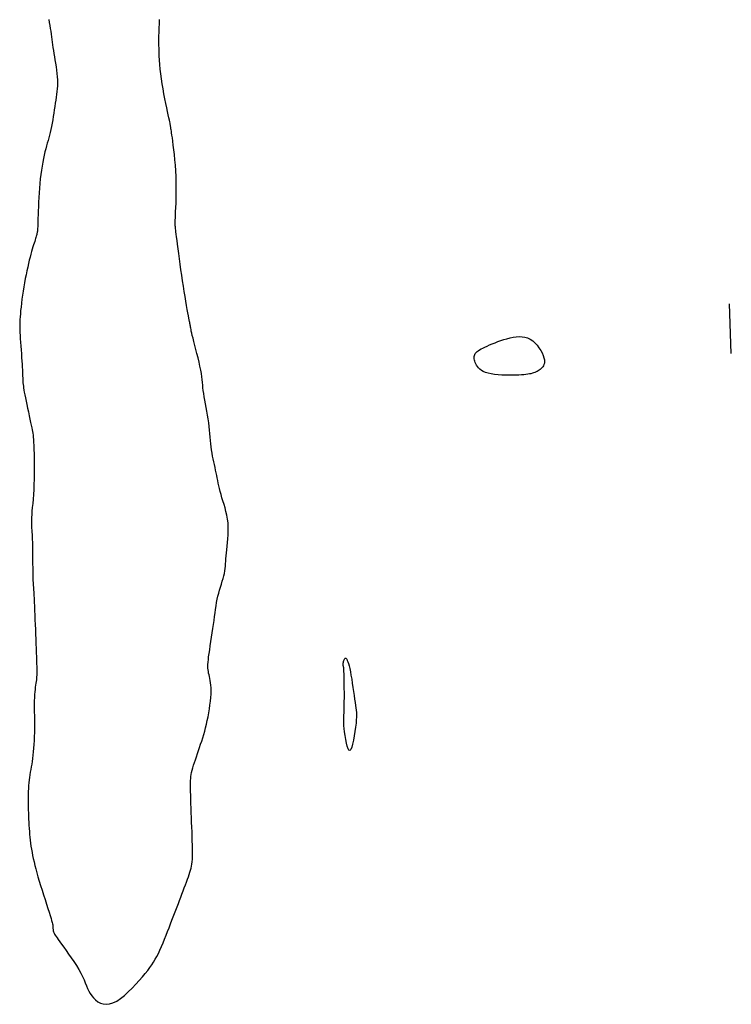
# Model space of a CAD drawing. Header units: millimetres. Extents: x 32690613 to 32693367, y 5343692 to 5344708.
# Tile 678 of 1009: x 32692940 to 32692955, y 5344546 to 5344566. Entities that reach past the tile are written whole.
import ezdxf

# ---------------------------------------------------------------- set-up
doc = ezdxf.new("R2010")
doc.units = ezdxf.units.MM
doc.header["$LTSCALE"] = 20
doc.layers.add('02-DGM_HL_491.00', color=62, linetype='Continuous')
doc.layers.add('02-DGM_HL_491.50', color=72, linetype='Continuous')

msp = doc.modelspace()

# ---------------------------------------------------------------- linework, layer by layer
at = {"layer": '02-DGM_HL_491.00', "elevation": 491, "flags": 128}
msp.add_lwpolyline([(32692940.917, 5344565.767), (32692940.927, 5344565.707), (32692940.936, 5344565.647), (32692940.946, 5344565.589), (32692940.955, 5344565.533), (32692940.963, 5344565.477), (32692940.97, 5344565.423), (32692940.978, 5344565.369), (32692940.985, 5344565.315), (32692940.992, 5344565.26), (32692941, 5344565.204), (32692941.009, 5344565.146), (32692941.018, 5344565.085), (32692941.029, 5344565.021), (32692941.04, 5344564.955), (32692941.051, 5344564.888), (32692941.062, 5344564.82), (32692941.072, 5344564.751), (32692941.08, 5344564.684), (32692941.086, 5344564.618), (32692941.09, 5344564.554), (32692941.091, 5344564.493), (32692941.089, 5344564.434), (32692941.086, 5344564.377), (32692941.08, 5344564.32), (32692941.073, 5344564.263), (32692941.064, 5344564.206), (32692941.055, 5344564.147), (32692941.046, 5344564.085), (32692941.036, 5344564.021), (32692941.026, 5344563.954), (32692941.016, 5344563.886), (32692941.006, 5344563.818), (32692940.995, 5344563.75), (32692940.984, 5344563.683), (32692940.972, 5344563.618), (32692940.96, 5344563.556), (32692940.946, 5344563.497), (32692940.932, 5344563.442), (32692940.917, 5344563.388), (32692940.902, 5344563.335), (32692940.886, 5344563.281), (32692940.87, 5344563.226), (32692940.855, 5344563.169), (32692940.839, 5344563.108), (32692940.824, 5344563.042), (32692940.809, 5344562.972), (32692940.795, 5344562.898), (32692940.781, 5344562.82), (32692940.769, 5344562.739), (32692940.757, 5344562.653), (32692940.746, 5344562.564), (32692940.737, 5344562.472), (32692940.729, 5344562.377), (32692940.722, 5344562.281), (32692940.716, 5344562.185), (32692940.711, 5344562.091), (32692940.707, 5344562.001), (32692940.704, 5344561.917), (32692940.701, 5344561.84), (32692940.699, 5344561.772), (32692940.697, 5344561.715), (32692940.695, 5344561.667), (32692940.694, 5344561.628), (32692940.693, 5344561.595), (32692940.691, 5344561.568), (32692940.69, 5344561.546), (32692940.688, 5344561.527), (32692940.687, 5344561.51), (32692940.684, 5344561.493), (32692940.682, 5344561.477), (32692940.678, 5344561.461), (32692940.675, 5344561.444), (32692940.67, 5344561.425), (32692940.665, 5344561.406), (32692940.658, 5344561.384), (32692940.651, 5344561.36), (32692940.642, 5344561.333), (32692940.633, 5344561.304), (32692940.622, 5344561.27), (32692940.611, 5344561.234), (32692940.598, 5344561.193), (32692940.585, 5344561.148), (32692940.571, 5344561.099), (32692940.556, 5344561.045), (32692940.54, 5344560.987), (32692940.524, 5344560.924), (32692940.508, 5344560.856), (32692940.492, 5344560.785), (32692940.475, 5344560.711), (32692940.459, 5344560.634), (32692940.444, 5344560.554), (32692940.429, 5344560.473), (32692940.414, 5344560.389), (32692940.401, 5344560.305), (32692940.389, 5344560.221), (32692940.377, 5344560.139), (32692940.367, 5344560.059), (32692940.358, 5344559.983), (32692940.35, 5344559.911), (32692940.344, 5344559.845), (32692940.338, 5344559.785), (32692940.335, 5344559.731), (32692940.332, 5344559.679), (32692940.331, 5344559.63), (32692940.331, 5344559.58), (32692940.332, 5344559.528), (32692940.334, 5344559.473), (32692940.337, 5344559.412), (32692940.342, 5344559.345), (32692940.347, 5344559.273), (32692940.353, 5344559.197), (32692940.359, 5344559.12), (32692940.365, 5344559.043), (32692940.37, 5344558.968), (32692940.375, 5344558.896), (32692940.38, 5344558.831), (32692940.383, 5344558.772), (32692940.385, 5344558.719), (32692940.387, 5344558.672), (32692940.389, 5344558.63), (32692940.39, 5344558.592), (32692940.391, 5344558.557), (32692940.392, 5344558.523), (32692940.394, 5344558.491), (32692940.396, 5344558.459), (32692940.4, 5344558.426), (32692940.404, 5344558.391), (32692940.409, 5344558.354), (32692940.416, 5344558.313), (32692940.424, 5344558.267), (32692940.434, 5344558.216), (32692940.445, 5344558.157), (32692940.459, 5344558.092), (32692940.473, 5344558.021), (32692940.489, 5344557.946), (32692940.505, 5344557.871), (32692940.521, 5344557.796), (32692940.536, 5344557.726), (32692940.55, 5344557.66), (32692940.563, 5344557.603), (32692940.573, 5344557.555), (32692940.582, 5344557.514), (32692940.589, 5344557.477), (32692940.594, 5344557.443), (32692940.599, 5344557.407), (32692940.603, 5344557.366), (32692940.606, 5344557.32), (32692940.61, 5344557.263), (32692940.614, 5344557.195), (32692940.617, 5344557.115), (32692940.62, 5344557.027), (32692940.623, 5344556.932), (32692940.625, 5344556.832), (32692940.625, 5344556.728), (32692940.625, 5344556.622), (32692940.622, 5344556.516), (32692940.618, 5344556.411), (32692940.613, 5344556.31), (32692940.606, 5344556.212), (32692940.599, 5344556.118), (32692940.592, 5344556.029), (32692940.585, 5344555.947), (32692940.578, 5344555.872), (32692940.573, 5344555.805), (32692940.57, 5344555.747), (32692940.568, 5344555.696), (32692940.567, 5344555.652), (32692940.567, 5344555.614), (32692940.568, 5344555.581), (32692940.569, 5344555.55), (32692940.571, 5344555.523), (32692940.573, 5344555.496), (32692940.575, 5344555.47), (32692940.577, 5344555.443), (32692940.579, 5344555.414), (32692940.581, 5344555.382), (32692940.583, 5344555.344), (32692940.585, 5344555.302), (32692940.586, 5344555.252), (32692940.587, 5344555.194), (32692940.588, 5344555.127), (32692940.589, 5344555.053), (32692940.589, 5344554.974), (32692940.59, 5344554.893), (32692940.591, 5344554.812), (32692940.592, 5344554.733), (32692940.593, 5344554.659), (32692940.594, 5344554.591), (32692940.596, 5344554.532), (32692940.598, 5344554.48), (32692940.601, 5344554.432), (32692940.603, 5344554.387), (32692940.606, 5344554.342), (32692940.609, 5344554.295), (32692940.613, 5344554.243), (32692940.616, 5344554.185), (32692940.62, 5344554.118), (32692940.623, 5344554.043), (32692940.627, 5344553.962), (32692940.63, 5344553.875), (32692940.634, 5344553.784), (32692940.638, 5344553.69), (32692940.642, 5344553.593), (32692940.646, 5344553.495), (32692940.65, 5344553.397), (32692940.653, 5344553.3), (32692940.657, 5344553.205), (32692940.66, 5344553.114), (32692940.664, 5344553.027), (32692940.667, 5344552.946), (32692940.669, 5344552.872), (32692940.671, 5344552.805), (32692940.673, 5344552.747), (32692940.674, 5344552.696), (32692940.675, 5344552.652), (32692940.675, 5344552.612), (32692940.674, 5344552.577), (32692940.672, 5344552.544), (32692940.669, 5344552.512), (32692940.666, 5344552.48), (32692940.661, 5344552.447), (32692940.656, 5344552.412), (32692940.65, 5344552.375), (32692940.644, 5344552.334), (32692940.639, 5344552.289), (32692940.634, 5344552.24), (32692940.629, 5344552.186), (32692940.626, 5344552.126), (32692940.625, 5344552.061), (32692940.624, 5344551.99), (32692940.624, 5344551.915), (32692940.625, 5344551.836), (32692940.626, 5344551.754), (32692940.627, 5344551.671), (32692940.627, 5344551.587), (32692940.627, 5344551.503), (32692940.626, 5344551.42), (32692940.624, 5344551.338), (32692940.62, 5344551.258), (32692940.616, 5344551.181), (32692940.611, 5344551.106), (32692940.605, 5344551.033), (32692940.598, 5344550.965), (32692940.59, 5344550.9), (32692940.582, 5344550.839), (32692940.573, 5344550.781), (32692940.563, 5344550.727), (32692940.554, 5344550.674), (32692940.544, 5344550.622), (32692940.536, 5344550.57), (32692940.528, 5344550.518), (32692940.521, 5344550.465), (32692940.515, 5344550.41), (32692940.51, 5344550.352), (32692940.507, 5344550.294), (32692940.504, 5344550.234), (32692940.502, 5344550.173), (32692940.502, 5344550.111), (32692940.501, 5344550.049), (32692940.502, 5344549.986), (32692940.503, 5344549.924), (32692940.504, 5344549.862), (32692940.506, 5344549.799), (32692940.508, 5344549.737), (32692940.51, 5344549.675), (32692940.514, 5344549.614), (32692940.517, 5344549.553), (32692940.521, 5344549.492), (32692940.526, 5344549.431), (32692940.531, 5344549.371), (32692940.536, 5344549.312), (32692940.543, 5344549.252), (32692940.55, 5344549.191), (32692940.558, 5344549.131), (32692940.568, 5344549.07), (32692940.579, 5344549.008), (32692940.591, 5344548.946), (32692940.604, 5344548.882), (32692940.619, 5344548.815), (32692940.636, 5344548.747), (32692940.655, 5344548.674), (32692940.676, 5344548.598), (32692940.699, 5344548.518), (32692940.725, 5344548.432), (32692940.752, 5344548.341), (32692940.782, 5344548.247), (32692940.812, 5344548.152), (32692940.842, 5344548.057), (32692940.871, 5344547.966), (32692940.898, 5344547.881), (32692940.923, 5344547.803), (32692940.944, 5344547.735), (32692940.961, 5344547.679), (32692940.974, 5344547.634), (32692940.984, 5344547.599), (32692940.991, 5344547.57), (32692940.995, 5344547.548), (32692940.998, 5344547.531), (32692940.999, 5344547.517), (32692941, 5344547.504), (32692941.001, 5344547.492), (32692941.001, 5344547.479), (32692941.002, 5344547.466), (32692941.003, 5344547.453), (32692941.004, 5344547.44), (32692941.007, 5344547.426), (32692941.011, 5344547.411), (32692941.017, 5344547.396), (32692941.024, 5344547.38), (32692941.033, 5344547.363), (32692941.046, 5344547.342), (32692941.062, 5344547.318), (32692941.082, 5344547.288), (32692941.107, 5344547.253), (32692941.138, 5344547.211), (32692941.174, 5344547.161), (32692941.217, 5344547.102), (32692941.265, 5344547.035), (32692941.316, 5344546.963), (32692941.368, 5344546.887), (32692941.42, 5344546.809), (32692941.471, 5344546.73), (32692941.518, 5344546.653), (32692941.559, 5344546.579), (32692941.595, 5344546.509), (32692941.625, 5344546.443), (32692941.651, 5344546.382), (32692941.675, 5344546.324), (32692941.698, 5344546.27), (32692941.722, 5344546.218), (32692941.749, 5344546.169), (32692941.78, 5344546.123), (32692941.815, 5344546.078), (32692941.857, 5344546.038), (32692941.903, 5344546.003), (32692941.954, 5344545.975), (32692942.011, 5344545.957), (32692942.072, 5344545.951), (32692942.138, 5344545.957), (32692942.208, 5344545.979), (32692942.283, 5344546.016), (32692942.36, 5344546.068), (32692942.439, 5344546.13), (32692942.517, 5344546.201), (32692942.595, 5344546.277), (32692942.668, 5344546.354), (32692942.738, 5344546.431), (32692942.801, 5344546.504), (32692942.857, 5344546.571), (32692942.907, 5344546.633), (32692942.951, 5344546.691), (32692942.991, 5344546.746), (32692943.026, 5344546.801), (32692943.06, 5344546.856), (32692943.091, 5344546.914), (32692943.122, 5344546.975), (32692943.154, 5344547.042), (32692943.185, 5344547.112), (32692943.216, 5344547.186), (32692943.247, 5344547.262), (32692943.278, 5344547.339), (32692943.309, 5344547.417), (32692943.338, 5344547.493), (32692943.367, 5344547.569), (32692943.395, 5344547.642), (32692943.422, 5344547.712), (32692943.448, 5344547.781), (32692943.474, 5344547.847), (32692943.499, 5344547.913), (32692943.524, 5344547.977), (32692943.548, 5344548.041), (32692943.573, 5344548.105), (32692943.597, 5344548.168), (32692943.621, 5344548.231), (32692943.644, 5344548.293), (32692943.667, 5344548.353), (32692943.689, 5344548.411), (32692943.709, 5344548.466), (32692943.727, 5344548.518), (32692943.744, 5344548.566), (32692943.758, 5344548.61), (32692943.771, 5344548.651), (32692943.781, 5344548.69), (32692943.79, 5344548.731), (32692943.797, 5344548.773), (32692943.802, 5344548.819), (32692943.806, 5344548.871), (32692943.808, 5344548.93), (32692943.809, 5344548.996), (32692943.808, 5344549.071), (32692943.807, 5344549.151), (32692943.805, 5344549.238), (32692943.802, 5344549.328), (32692943.799, 5344549.422), (32692943.795, 5344549.518), (32692943.792, 5344549.615), (32692943.788, 5344549.712), (32692943.784, 5344549.807), (32692943.781, 5344549.901), (32692943.777, 5344549.992), (32692943.774, 5344550.078), (32692943.772, 5344550.159), (32692943.77, 5344550.233), (32692943.769, 5344550.299), (32692943.768, 5344550.358), (32692943.768, 5344550.409), (32692943.77, 5344550.455), (32692943.772, 5344550.498), (32692943.777, 5344550.538), (32692943.783, 5344550.578), (32692943.792, 5344550.618), (32692943.803, 5344550.662), (32692943.816, 5344550.71), (32692943.832, 5344550.762), (32692943.849, 5344550.817), (32692943.868, 5344550.874), (32692943.888, 5344550.934), (32692943.909, 5344550.996), (32692943.931, 5344551.059), (32692943.952, 5344551.122), (32692943.973, 5344551.185), (32692943.994, 5344551.249), (32692944.015, 5344551.314), (32692944.035, 5344551.379), (32692944.054, 5344551.447), (32692944.072, 5344551.516), (32692944.09, 5344551.587), (32692944.107, 5344551.661), (32692944.123, 5344551.737), (32692944.137, 5344551.815), (32692944.15, 5344551.894), (32692944.161, 5344551.973), (32692944.17, 5344552.05), (32692944.177, 5344552.124), (32692944.182, 5344552.195), (32692944.183, 5344552.26), (32692944.182, 5344552.32), (32692944.178, 5344552.374), (32692944.172, 5344552.423), (32692944.165, 5344552.468), (32692944.157, 5344552.509), (32692944.149, 5344552.547), (32692944.141, 5344552.582), (32692944.133, 5344552.616), (32692944.128, 5344552.648), (32692944.123, 5344552.681), (32692944.12, 5344552.715), (32692944.119, 5344552.751), (32692944.12, 5344552.791), (32692944.123, 5344552.836), (32692944.128, 5344552.887), (32692944.134, 5344552.945), (32692944.144, 5344553.012), (32692944.155, 5344553.087), (32692944.167, 5344553.166), (32692944.18, 5344553.25), (32692944.194, 5344553.337), (32692944.208, 5344553.424), (32692944.221, 5344553.511), (32692944.234, 5344553.595), (32692944.245, 5344553.676), (32692944.255, 5344553.753), (32692944.265, 5344553.828), (32692944.274, 5344553.899), (32692944.284, 5344553.968), (32692944.295, 5344554.035), (32692944.307, 5344554.101), (32692944.321, 5344554.164), (32692944.336, 5344554.227), (32692944.354, 5344554.288), (32692944.372, 5344554.348), (32692944.39, 5344554.407), (32692944.408, 5344554.463), (32692944.424, 5344554.518), (32692944.439, 5344554.572), (32692944.451, 5344554.623), (32692944.461, 5344554.672), (32692944.468, 5344554.72), (32692944.473, 5344554.768), (32692944.476, 5344554.816), (32692944.48, 5344554.866), (32692944.483, 5344554.919), (32692944.487, 5344554.975), (32692944.492, 5344555.035), (32692944.498, 5344555.1), (32692944.506, 5344555.17), (32692944.514, 5344555.243), (32692944.521, 5344555.32), (32692944.526, 5344555.398), (32692944.529, 5344555.477), (32692944.529, 5344555.557), (32692944.524, 5344555.637), (32692944.514, 5344555.715), (32692944.5, 5344555.792), (32692944.483, 5344555.867), (32692944.464, 5344555.94), (32692944.443, 5344556.011), (32692944.422, 5344556.08), (32692944.402, 5344556.146), (32692944.383, 5344556.209), (32692944.366, 5344556.27), (32692944.352, 5344556.328), (32692944.339, 5344556.384), (32692944.328, 5344556.438), (32692944.317, 5344556.491), (32692944.307, 5344556.543), (32692944.297, 5344556.596), (32692944.286, 5344556.648), (32692944.274, 5344556.702), (32692944.262, 5344556.756), (32692944.25, 5344556.811), (32692944.237, 5344556.868), (32692944.225, 5344556.925), (32692944.213, 5344556.984), (32692944.203, 5344557.044), (32692944.193, 5344557.106), (32692944.185, 5344557.169), (32692944.178, 5344557.233), (32692944.172, 5344557.299), (32692944.166, 5344557.367), (32692944.159, 5344557.436), (32692944.152, 5344557.507), (32692944.144, 5344557.58), (32692944.135, 5344557.654), (32692944.123, 5344557.731), (32692944.11, 5344557.808), (32692944.097, 5344557.885), (32692944.083, 5344557.961), (32692944.069, 5344558.036), (32692944.056, 5344558.108), (32692944.044, 5344558.177), (32692944.034, 5344558.242), (32692944.026, 5344558.302), (32692944.02, 5344558.358), (32692944.015, 5344558.413), (32692944.01, 5344558.467), (32692944.004, 5344558.523), (32692943.997, 5344558.581), (32692943.988, 5344558.645), (32692943.975, 5344558.714), (32692943.959, 5344558.791), (32692943.941, 5344558.873), (32692943.92, 5344558.959), (32692943.899, 5344559.045), (32692943.877, 5344559.13), (32692943.856, 5344559.212), (32692943.836, 5344559.287), (32692943.819, 5344559.354), (32692943.805, 5344559.411), (32692943.794, 5344559.458), (32692943.785, 5344559.497), (32692943.779, 5344559.53), (32692943.774, 5344559.556), (32692943.77, 5344559.579), (32692943.767, 5344559.598), (32692943.764, 5344559.615), (32692943.761, 5344559.632), (32692943.757, 5344559.65), (32692943.753, 5344559.67), (32692943.748, 5344559.695), (32692943.742, 5344559.725), (32692943.735, 5344559.762), (32692943.726, 5344559.808), (32692943.716, 5344559.865), (32692943.704, 5344559.932), (32692943.69, 5344560.011), (32692943.675, 5344560.098), (32692943.659, 5344560.193), (32692943.642, 5344560.294), (32692943.625, 5344560.401), (32692943.608, 5344560.51), (32692943.591, 5344560.622), (32692943.575, 5344560.734), (32692943.559, 5344560.846), (32692943.544, 5344560.954), (32692943.531, 5344561.058), (32692943.518, 5344561.156), (32692943.507, 5344561.245), (32692943.497, 5344561.325), (32692943.489, 5344561.394), (32692943.482, 5344561.45), (32692943.476, 5344561.494), (32692943.472, 5344561.529), (32692943.469, 5344561.555), (32692943.467, 5344561.575), (32692943.465, 5344561.59), (32692943.464, 5344561.602), (32692943.463, 5344561.612), (32692943.462, 5344561.622), (32692943.462, 5344561.634), (32692943.461, 5344561.65), (32692943.461, 5344561.67), (32692943.462, 5344561.697), (32692943.463, 5344561.732), (32692943.465, 5344561.777), (32692943.467, 5344561.833), (32692943.47, 5344561.902), (32692943.474, 5344561.983), (32692943.477, 5344562.073), (32692943.48, 5344562.171), (32692943.482, 5344562.276), (32692943.483, 5344562.385), (32692943.482, 5344562.498), (32692943.478, 5344562.612), (32692943.473, 5344562.726), (32692943.465, 5344562.839), (32692943.456, 5344562.948), (32692943.445, 5344563.052), (32692943.434, 5344563.15), (32692943.423, 5344563.24), (32692943.413, 5344563.319), (32692943.404, 5344563.388), (32692943.396, 5344563.444), (32692943.389, 5344563.488), (32692943.384, 5344563.524), (32692943.379, 5344563.551), (32692943.376, 5344563.572), (32692943.373, 5344563.588), (32692943.37, 5344563.601), (32692943.368, 5344563.613), (32692943.366, 5344563.626), (32692943.363, 5344563.64), (32692943.36, 5344563.658), (32692943.356, 5344563.681), (32692943.35, 5344563.709), (32692943.343, 5344563.746), (32692943.334, 5344563.792), (32692943.322, 5344563.848), (32692943.307, 5344563.916), (32692943.29, 5344563.994), (32692943.272, 5344564.08), (32692943.253, 5344564.173), (32692943.234, 5344564.271), (32692943.216, 5344564.372), (32692943.199, 5344564.474), (32692943.184, 5344564.575), (32692943.171, 5344564.675), (32692943.16, 5344564.771), (32692943.152, 5344564.863), (32692943.146, 5344564.952), (32692943.141, 5344565.036), (32692943.138, 5344565.114), (32692943.135, 5344565.186), (32692943.134, 5344565.252), (32692943.133, 5344565.311), (32692943.133, 5344565.364), (32692943.133, 5344565.412), (32692943.134, 5344565.454), (32692943.135, 5344565.493), (32692943.136, 5344565.529), (32692943.138, 5344565.562), (32692943.139, 5344565.594), (32692943.14, 5344565.626), (32692943.142, 5344565.658), (32692943.143, 5344565.691), (32692943.143, 5344565.727), (32692943.144, 5344565.767)], dxfattribs=at)
msp.add_lwpolyline([(32692949.49, 5344559.03), (32692949.501, 5344559.049), (32692949.516, 5344559.068), (32692949.536, 5344559.085), (32692949.559, 5344559.103), (32692949.586, 5344559.121), (32692949.618, 5344559.139), (32692949.654, 5344559.158), (32692949.695, 5344559.177), (32692949.74, 5344559.198), (32692949.79, 5344559.22), (32692949.842, 5344559.243), (32692949.898, 5344559.265), (32692949.956, 5344559.287), (32692950.016, 5344559.308), (32692950.077, 5344559.328), (32692950.139, 5344559.346), (32692950.201, 5344559.362), (32692950.262, 5344559.375), (32692950.323, 5344559.383), (32692950.383, 5344559.387), (32692950.442, 5344559.385), (32692950.499, 5344559.376), (32692950.554, 5344559.36), (32692950.606, 5344559.335), (32692950.656, 5344559.301), (32692950.702, 5344559.26), (32692950.745, 5344559.214), (32692950.783, 5344559.163), (32692950.817, 5344559.111), (32692950.845, 5344559.059), (32692950.867, 5344559.008), (32692950.882, 5344558.962), (32692950.891, 5344558.92), (32692950.894, 5344558.884), (32692950.891, 5344558.852), (32692950.883, 5344558.825), (32692950.872, 5344558.801), (32692950.858, 5344558.779), (32692950.842, 5344558.76), (32692950.824, 5344558.743), (32692950.806, 5344558.728), (32692950.786, 5344558.713), (32692950.766, 5344558.7), (32692950.745, 5344558.688), (32692950.723, 5344558.677), (32692950.7, 5344558.667), (32692950.675, 5344558.657), (32692950.649, 5344558.649), (32692950.621, 5344558.642), (32692950.59, 5344558.636), (32692950.556, 5344558.63), (32692950.519, 5344558.625), (32692950.477, 5344558.621), (32692950.431, 5344558.618), (32692950.378, 5344558.615), (32692950.319, 5344558.613), (32692950.253, 5344558.612), (32692950.182, 5344558.611), (32692950.108, 5344558.612), (32692950.033, 5344558.615), (32692949.959, 5344558.62), (32692949.887, 5344558.627), (32692949.82, 5344558.637), (32692949.759, 5344558.65), (32692949.707, 5344558.667), (32692949.662, 5344558.686), (32692949.625, 5344558.708), (32692949.593, 5344558.732), (32692949.567, 5344558.758), (32692949.546, 5344558.785), (32692949.528, 5344558.812), (32692949.514, 5344558.839), (32692949.501, 5344558.865), (32692949.491, 5344558.891), (32692949.483, 5344558.917), (32692949.478, 5344558.941), (32692949.476, 5344558.965), (32692949.477, 5344558.987), (32692949.482, 5344559.009)], close=True, dxfattribs=at)
at = {"layer": '02-DGM_HL_491.50', "elevation": 491.5, "flags": 128}
msp.add_lwpolyline([(32692954.654, 5344559.046), (32692954.615, 5344560.045)], dxfattribs=at)
msp.add_lwpolyline([(32692946.861, 5344552.548), (32692946.86, 5344552.603), (32692946.858, 5344552.646), (32692946.857, 5344552.678), (32692946.855, 5344552.701), (32692946.854, 5344552.717), (32692946.852, 5344552.728), (32692946.85, 5344552.735), (32692946.848, 5344552.741), (32692946.847, 5344552.747), (32692946.845, 5344552.753), (32692946.843, 5344552.76), (32692946.842, 5344552.769), (32692946.842, 5344552.778), (32692946.842, 5344552.79), (32692946.843, 5344552.802), (32692946.844, 5344552.817), (32692946.847, 5344552.834), (32692946.851, 5344552.851), (32692946.856, 5344552.869), (32692946.861, 5344552.885), (32692946.868, 5344552.899), (32692946.875, 5344552.909), (32692946.884, 5344552.915), (32692946.893, 5344552.915), (32692946.903, 5344552.908), (32692946.913, 5344552.894), (32692946.924, 5344552.873), (32692946.936, 5344552.844), (32692946.948, 5344552.806), (32692946.961, 5344552.761), (32692946.973, 5344552.707), (32692946.986, 5344552.644), (32692946.999, 5344552.573), (32692947.013, 5344552.495), (32692947.025, 5344552.413), (32692947.038, 5344552.329), (32692947.05, 5344552.245), (32692947.062, 5344552.165), (32692947.072, 5344552.09), (32692947.082, 5344552.023), (32692947.091, 5344551.965), (32692947.098, 5344551.915), (32692947.104, 5344551.87), (32692947.108, 5344551.826), (32692947.109, 5344551.78), (32692947.109, 5344551.731), (32692947.106, 5344551.674), (32692947.1, 5344551.606), (32692947.091, 5344551.527), (32692947.079, 5344551.441), (32692947.065, 5344551.351), (32692947.049, 5344551.265), (32692947.032, 5344551.187), (32692947.014, 5344551.123), (32692946.995, 5344551.077), (32692946.976, 5344551.056), (32692946.957, 5344551.062), (32692946.939, 5344551.093), (32692946.922, 5344551.144), (32692946.906, 5344551.208), (32692946.892, 5344551.281), (32692946.88, 5344551.357), (32692946.87, 5344551.432), (32692946.862, 5344551.499), (32692946.857, 5344551.556), (32692946.854, 5344551.603), (32692946.853, 5344551.645), (32692946.853, 5344551.685), (32692946.855, 5344551.724), (32692946.857, 5344551.768), (32692946.86, 5344551.819), (32692946.862, 5344551.88), (32692946.863, 5344551.953), (32692946.864, 5344552.036), (32692946.865, 5344552.126), (32692946.865, 5344552.218), (32692946.864, 5344552.31), (32692946.863, 5344552.398), (32692946.862, 5344552.479)], close=True, dxfattribs=at)

doc.saveas('drawing.dxf')
